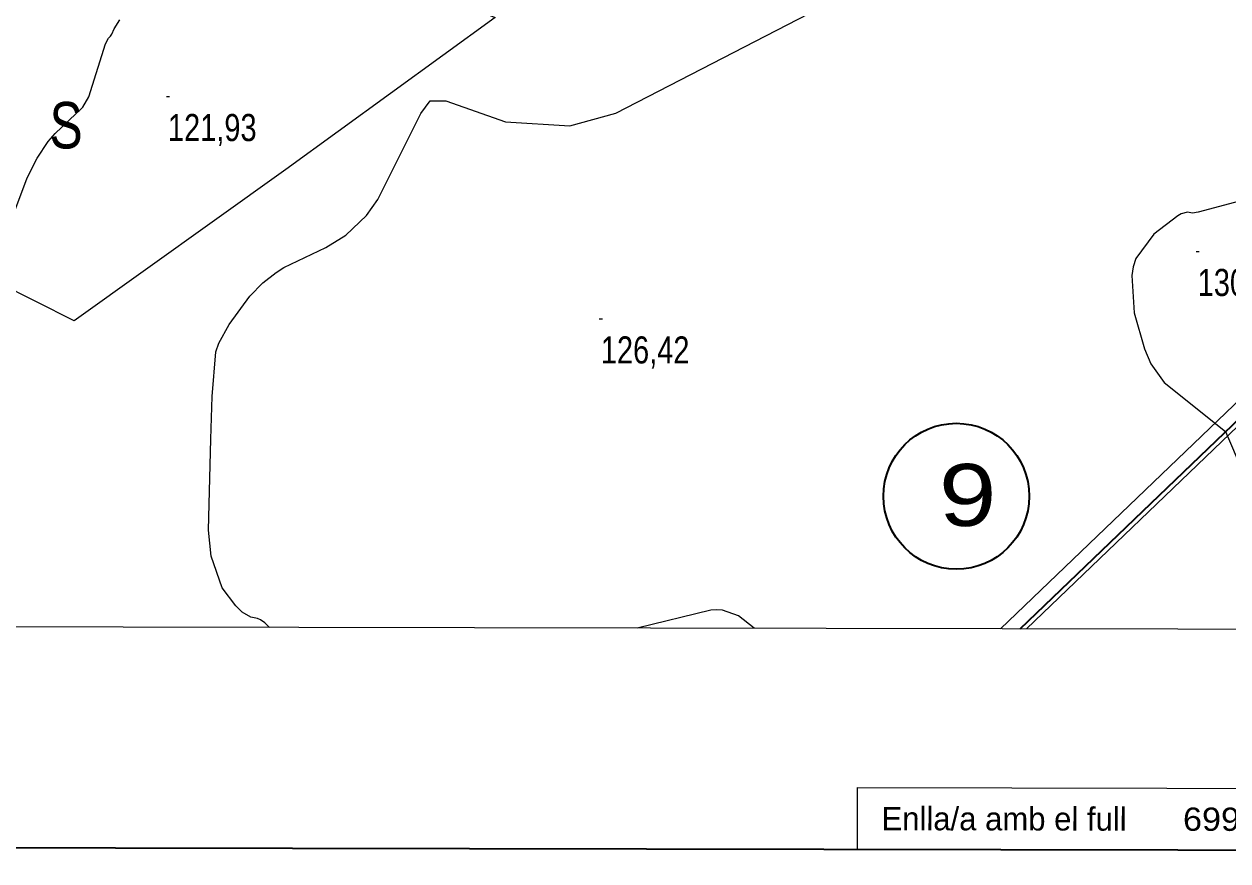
# Model space of a CAD drawing. Extents: x 483847 to 488453, y 4383581 to 4386795.
# Drawn here: x 485545.1 to 485933.9, y 4384057.5 to 4384327.7 of the extents above; entities that cross this region are included whole.
import ezdxf
from ezdxf.enums import TextEntityAlignment as Align

# ---------------------------------------------------------------- set-up
doc = ezdxf.new("R2010")
doc.units = 0
doc.header["$LTSCALE"] = 3.8
doc.linetypes.add('DOTTED', pattern=[1.5, 0.3, -1.2])
doc.linetypes.add('LONG_DASHED', pattern=[7.5, 6, -1.5])
for name, color, linetype, lineweight in [('1', 7, 'Continuous', 13), ('13', 7, 'Continuous', 25), ('2', 7, 'DOTTED', 13), ('38', 7, 'Continuous', 25), ('51', 7, 'Continuous', 13), ('6', 7, 'Continuous', 35), ('7', 7, 'Continuous', 13), ('8', 7, 'Continuous', 25), ('9', 7, 'Continuous', 13)]:
    doc.layers.add(name, color=color, linetype=linetype, lineweight=lineweight)
doc.layers.add('31', color=7, linetype='Continuous')

msp = doc.modelspace()

# ---------------------------------------------------------------- linework, layer by layer
at = {"layer": '1'}
msp.add_line((485814.15, 4384081.2), (485814.11, 4384061.2), dxfattribs=at)
at = {"layer": '1', "lineweight": 35}
msp.add_lwpolyline([(484035.03, 4386519.58), (487752.53, 4386512.52), (487747.86, 4384057.52), (484030.36, 4384064.59)], close=True, dxfattribs=at)
at = {"layer": '1'}
msp.add_lwpolyline([(484105.5, 4386448.1), (487681.9, 4386441.2), (487678, 4384129), (484100.5, 4384135.8)], close=True, dxfattribs=at)
msp.add_lwpolyline([(485814.15, 4384081.2), (485964.15, 4384080.92), (485964.11, 4384060.92)], dxfattribs=at)
at = {"layer": '38', "linetype": 'LONG_DASHED'}
msp.add_spline([(485450.32, 4384320.61), (485462.4, 4384320.51), (485473.43, 4384320.88), (485482.62, 4384323.37), (485490, 4384324.99), (485501.85, 4384330.15), (485516.14, 4384337.75), (485524.23, 4384341.46), (485529.61, 4384345.21), (485577.96, 4384368.38), (485586, 4384374.12), (485596.57, 4384383.8), (485611.96, 4384394.76), (485621.26, 4384405.35), (485631.35, 4384418.34), (485634.75, 4384424.97), (485637, 4384429.97), (485638.56, 4384434.37), (485640.35, 4384438.77), (485643.85, 4384441.95), (485651.49, 4384446.42), (485654.54, 4384449.45), (485656.6, 4384451.89), (485673.07, 4384454.44), (485675.46, 4384454.03), (485679.49, 4384452.62), (485718.1, 4384455.44), (485729.3, 4384461.58), (485760.12, 4384476.15), (485767.32, 4384476.05), (485770.98, 4384475.09), (485773.52, 4384473.93), (485779.62, 4384470.09), (485800.09, 4384479.48), (485803.29, 4384483.18), (485810.72, 4384488.63), (485821.25, 4384495.76), (485840.3, 4384505.47), (485862.7, 4384518.73), (485872.14, 4384522.34), (485887.66, 4384526.92), (485901.83, 4384531.75), (485917.02, 4384533.86), (485940.42, 4384538.02), (485963.89, 4384541.96), (485980.94, 4384549), (485983.45, 4384550.99), (485984.28, 4384556.38), (485984.82, 4384562.6), (485988.91, 4384576.12), (485990.86, 4384596.58), (485991.2, 4384615.56), (485990.27, 4384628.78), (485985.71, 4384640.7), (485973.12, 4384647.03), (485967.85, 4384650.79), (485962.31, 4384652.22), (485945.83, 4384664.31), (485943.49, 4384668.84), (485940.51, 4384675.64), (485940.42, 4384675.76)], degree=3, dxfattribs=at)
at = {"layer": '51'}
for points in [[(485860.48, 4384132.45), (485935.77, 4384204.67), (486028.07, 4384294.06), (486160.18, 4384420.8), (486169.92, 4384429.69), (486171.85, 4384432.66), (486174.18, 4384441.95), (486176, 4384454.77)], [(486181.74, 4384453.95), (486179.87, 4384440.84), (486177.24, 4384430.31), (486174.37, 4384425.91), (486164.14, 4384416.56), (486032.09, 4384289.88), (485939.79, 4384200.49), (485868.83, 4384132.44)], [(485595.84, 4384369.25), (485697.24, 4384329.76), (485629.61, 4384280.75), (485561.23, 4384231.83), (485462.14, 4384281.8), (485469.97, 4384288.74), (485481.69, 4384300.13), (485491.87, 4384303.96), (485503.8, 4384308.66)]]:
    msp.add_lwpolyline(points, dxfattribs=at)
at = {"layer": '6'}
msp.add_line((485866.75, 4384132.44), (485938.06, 4384200.82), dxfattribs=at)
msp.add_circle((485846.16, 4384175.24), 23.55, dxfattribs=at)
at = {"layer": '7'}
for p, q in [((485591.03, 4384304.26), (485592.03, 4384304.26)), ((485923.62, 4384254.25), (485924.62, 4384254.25)), ((485730.84, 4384232.47), (485731.84, 4384232.47))]:
    msp.add_line(p, q, dxfattribs=at)
at = {"layer": '8'}
for points in [[(485624.36, 4384132.9), (485622.83, 4384134.35), (485621.4, 4384135.32), (485620.42, 4384135.73), (485618.33, 4384136.21), (485615.5, 4384137.85), (485613.5, 4384139.89), (485609.09, 4384145.63), (485605.48, 4384155.86), (485604.63, 4384164.25), (485605.35, 4384193.63), (485605.82, 4384207.43), (485606.97, 4384221.88), (485607.98, 4384224.63), (485611.33, 4384230.72), (485617.97, 4384239.83), (485622.14, 4384244.15), (485626.46, 4384247.51), (485628.99, 4384249.07), (485642.51, 4384255.51), (485648.99, 4384259.54), (485655.69, 4384265.91), (485659.29, 4384271.01), (485673.26, 4384298.84), (485676.23, 4384302.88), (485681.3, 4384302.84), (485700.56, 4384296.1), (485721.32, 4384294.78), (485736.19, 4384298.91), (485812.43, 4384338.31)], [(485780.88, 4384132.61), (485775.78, 4384136.6), (485770.63, 4384138.48), (485768.83, 4384138.55), (485766.86, 4384138.44), (485743.08, 4384132.68)]]:
    msp.add_lwpolyline(points, dxfattribs=at)
at = {"layer": '9'}
for points in [[(485535.74, 4384250.67), (485546.05, 4384277.99), (485549.26, 4384284.39), (485552.88, 4384289.76), (485555.15, 4384292.35), (485564.03, 4384300.87), (485565.99, 4384304.23), (485571.4, 4384321.28), (485572.32, 4384323.14), (485572.97, 4384323.72), (485573.37, 4384324.37), (485574.16, 4384326.11), (485575.99, 4384329.06)], [(485939.21, 4384270.95), (485924.22, 4384266.91), (485922.39, 4384266.58), (485920.78, 4384266.92), (485918.8, 4384266.41), (485917.74, 4384265.76), (485909.98, 4384259.83), (485904.18, 4384251.98), (485903.32, 4384249.33), (485902.8, 4384246.47), (485903.62, 4384234.44), (485906.91, 4384222.86), (485909.01, 4384217.99), (485913.32, 4384211.98), (485933.15, 4384196.09), (485938.52, 4384183.54)]]:
    msp.add_lwpolyline(points, dxfattribs=at)

# ---------------------------------------------------------------- texts
at = {"layer": '13', "width": 1.25}
msp.add_text('9', height=20, dxfattribs=at).set_placement((485849.83, 4384165.65), align=Align.CENTER)
at = {"layer": '2'}
msp.add_text('Enlla/a amb el full', height=7.5, rotation=359.891, dxfattribs=at).set_placement((485822, 4384067.44))
at = {"layer": '2', "width": 1.1}
msp.add_text('699-1-4', height=7.5, rotation=359.891, dxfattribs=at).set_placement((485919.37, 4384067.25))
at = {"layer": '31', "width": 0.8}
msp.add_text('S', height=15, dxfattribs=at).set_placement((485558.64, 4384287.52), align=Align.CENTER)
at = {"layer": '7', "width": 0.8}
for s, p in [('121,93', (485591.53, 4384289.89)), ('130,30', (485924.12, 4384239.88)), ('126,42', (485731.34, 4384218.1))]:
    msp.add_text(s, height=8.75, dxfattribs=at).set_placement(p)

doc.saveas('drawing.dxf')
